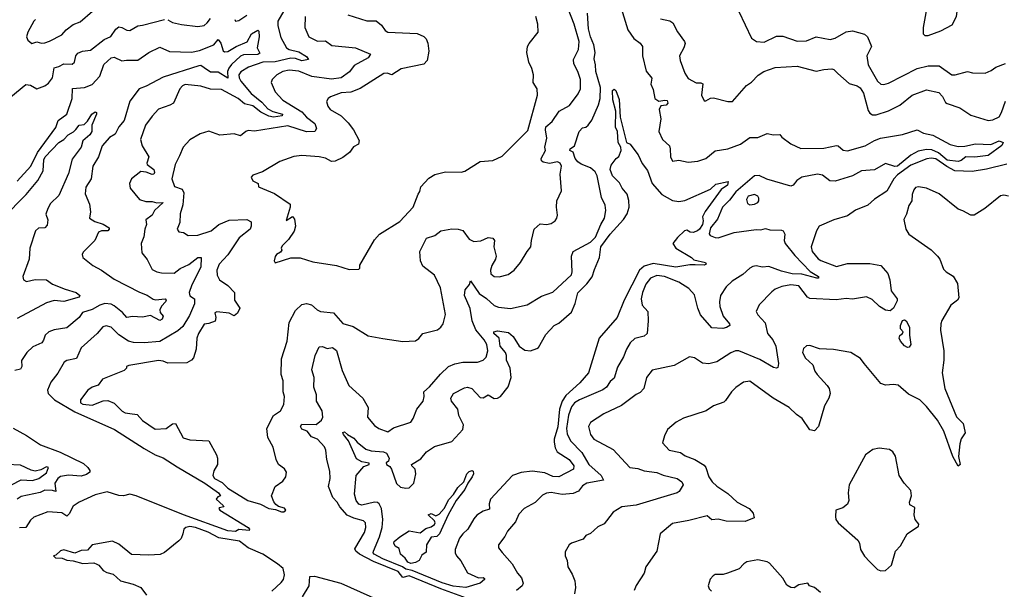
# Model space of a CAD drawing. Extents: x 1552033 to 1694788, y 811965 to 917215.
# Tile 459 of 632: x 1681256 to 1687498, y 831523 to 835134. Entities that reach past the tile are written whole.
import ezdxf

# ---------------------------------------------------------------- set-up
doc = ezdxf.new("R2010")
doc.units = 0

msp = doc.modelspace()

# ---------------------------------------------------------------- linework, layer by layer
at = {"layer": '0CON20XD'}
for points in [[(1681355.8, 835135), (1681345.4, 835125), (1681306.9, 835055), (1681298.6, 835025), (1681308, 835005), (1681333.8, 834983.8), (1681365, 834994.2), (1681395, 834984.5), (1681415, 834988.2), (1681445, 834997.5), (1681522.1, 835037.9), (1681550.9, 835069.1), (1681595, 835102.9), (1681639.7, 835120.3), (1681795, 835256.5)], [(1682268.9, 834271.1), (1682241.3, 834215), (1682220.6, 834125), (1682236.6, 834076.6), (1682285, 834060.5), (1682296.8, 834036.8), (1682289.4, 833960.6), (1682273.5, 833903.5), (1682271.1, 833848.9), (1682254.3, 833805), (1682265, 833788.8), (1682295, 833784), (1682325, 833766.2), (1682385, 833768.9), (1682469.2, 833795), (1682518.8, 833835), (1682585, 833862.5), (1682695, 833866.9), (1682722.5, 833852.5), (1682724.4, 833825), (1682717.9, 833805), (1682648.3, 833751.7), (1682576, 833644), (1682520.4, 833585), (1682506.2, 833545), (1682507.3, 833515), (1682523.5, 833485), (1682575, 833447.8), (1682618.8, 833405), (1682617.9, 833355), (1682651.4, 833305), (1682637.3, 833272.7), (1682615, 833256.2), (1682585, 833272.8), (1682505, 833281.5), (1682494, 833276), (1682498.7, 833245), (1682495, 833223.3), (1682455, 833208.1), (1682425.8, 833204.2), (1682388.8, 833145), (1682378.1, 833115), (1682374.2, 833044.2), (1682358.7, 832991.3), (1682346.2, 832975), (1682315, 832958.6), (1682195, 832956.6), (1682165, 832970), (1682135, 832973.3), (1681947.7, 832942.3), (1681934.1, 832935.9), (1681933.3, 832925), (1681919.1, 832910.9), (1681780, 832855), (1681753, 832817), (1681715, 832803.5), (1681688.9, 832785), (1681642.5, 832725), (1681642.5, 832705), (1681655.5, 832695.5), (1681715, 832690.4), (1681785, 832718.2), (1681815, 832718.8), (1681855, 832703.3), (1681905, 832652.9), (1681925, 832642.3), (1681955, 832637.7), (1682000.3, 832630.3), (1682035, 832592.9), (1682115, 832538.8), (1682185, 832541.2), (1682225, 832570.8), (1682243.7, 832573.7), (1682292.2, 832482.2), (1682335, 832471.4), (1682455, 832463.3), (1682504, 832375), (1682509.2, 832355), (1682510, 832315), (1682487, 832273), (1682480, 832245), (1682490.9, 832225), (1682539, 832199), (1682575.9, 832165), (1682702.3, 832085), (1682782.9, 832062.9), (1682835, 832035.5), (1682878.5, 832028.5), (1682915, 832014.1), (1682930, 832015), (1682943.3, 832025), (1682935, 832038), (1682897.8, 832047.8), (1682880, 832060), (1682866.6, 832076.6), (1682852, 832115), (1682875.7, 832174.3), (1682925, 832208), (1682944.2, 832235), (1682947.5, 832265), (1682935, 832287.1), (1682896, 832315), (1682882, 832345), (1682863, 832423), (1682828.8, 832485), (1682822.3, 832542.3), (1682865.6, 832625), (1682909.6, 832655), (1682931.3, 832695), (1682935.5, 832745), (1682925.6, 832775), (1682927.1, 832845), (1682914.4, 832885), (1682915.4, 832984.6), (1682951.4, 833095), (1682964, 833215), (1683005, 833291.2), (1683045, 833327.5), (1683075, 833334.2), (1683105, 833327.1), (1683142, 833295), (1683163.9, 833283.9), (1683245, 833275.6), (1683305, 833208.9), (1683369.6, 833189.6), (1683465, 833130.6), (1683557.5, 833112.5), (1683685, 833093.8), (1683765, 833098), (1683786.6, 833113.4), (1683811.2, 833145), (1683905, 833168.6), (1683926.3, 833183.7), (1683941.4, 833205), (1683955.7, 833265.7), (1683924.3, 833435), (1683885, 833514.2), (1683811.1, 833571.1), (1683796.7, 833605), (1683793.2, 833665), (1683835, 833748), (1683887.1, 833765), (1683925, 833796.2), (1683995, 833808.9), (1684035, 833806.7), (1684065, 833797.8), (1684105, 833742.5), (1684135, 833726.9), (1684178.9, 833731.1), (1684226.6, 833753.4), (1684255, 833749.6), (1684265.4, 833735), (1684262.9, 833695), (1684276.9, 833635), (1684273.3, 833615), (1684248.9, 833575), (1684240, 833545), (1684243.8, 833523.8), (1684263.6, 833506.4), (1684296.1, 833503.9), (1684352.4, 833517.6), (1684390, 833545), (1684431.2, 833595), (1684472.5, 833665), (1684497.5, 833695), (1684500, 833735), (1684517.5, 833805), (1684555, 833840), (1684595, 833836.2), (1684625, 833841.2), (1684651.7, 833858.3), (1684661.2, 833875), (1684666.2, 833895), (1684658.8, 833945), (1684661.2, 833985), (1684691.7, 834048.3), (1684682.9, 834155), (1684691.8, 834205), (1684681.5, 834225), (1684665, 834232.6), (1684615, 834221.7), (1684575, 834231), (1684565, 834238.7), (1684561.9, 834255), (1684589.1, 834305), (1684586, 834325), (1684596.9, 834383.1), (1684588.7, 834435), (1684591.7, 834455), (1684631.4, 834488.6), (1684676.9, 834553.1), (1684740.8, 834589.2), (1684797, 834663), (1684811.1, 834695), (1684811.1, 834755), (1684794.5, 834805), (1684768.8, 834855), (1684767.5, 834882.5), (1684799.6, 834945), (1684802.7, 834995), (1684770.6, 835105), (1684704.7, 835274.7)], [(1685060.3, 835235), (1685110.5, 835070.5), (1685149.2, 835015), (1685189.4, 834985), (1685203.5, 834965), (1685205.4, 834905), (1685227.4, 834807.4), (1685263.4, 834763.4), (1685257.1, 834725), (1685271.5, 834691.5), (1685283.6, 834635), (1685307.3, 834617.3), (1685346.3, 834623.7), (1685361.7, 834621.7), (1685364.5, 834605), (1685355, 834592.7), (1685321.5, 834588.5), (1685309.6, 834565), (1685320.4, 834505), (1685308.1, 834425), (1685330.4, 834375), (1685374.6, 834335), (1685380.9, 834315), (1685381.1, 834265), (1685395, 834238), (1685435, 834244), (1685495, 834231.4), (1685555, 834236.5), (1685605, 834253.3), (1685665, 834302.5), (1685745, 834314.6), (1685825, 834344.6), (1685885, 834386.9), (1685935, 834386.2), (1685995, 834412.7), (1686035, 834404), (1686075, 834405.2), (1686088.6, 834388.6), (1686145, 834347.9), (1686207.6, 834317.6), (1686355, 834320), (1686435, 834335.4), (1686445, 834333.8), (1686477.7, 834307.7), (1686505, 834303.3), (1686615.9, 834334.1), (1686675, 834368.4), (1686712.6, 834382.6), (1686853, 834407), (1686945, 834435.6), (1686985, 834414.5), (1687045, 834402.7), (1687155, 834342.5), (1687205, 834330.8), (1687247.5, 834332.5), (1687315, 834346.5), (1687413.2, 834343.2), (1687465, 834365.4), (1687491.2, 834355), (1687482.7, 834337.3), (1687395, 834273.5), (1687312.4, 834262.4), (1687255, 834265.4), (1687225, 834241.4), (1687205, 834234.4), (1687135, 834244.4), (1687080.2, 834290.2), (1687038, 834308), (1687005, 834310.7), (1686951.1, 834301.1), (1686905.1, 834274.9), (1686821.5, 834205), (1686803.8, 834203.8), (1686745, 834222.1), (1686675, 834182.3), (1686593.9, 834176.1), (1686534.9, 834145.1), (1686425, 834110.4), (1686391.4, 834111.4), (1686345, 834148.5), (1686314.4, 834154.4), (1686215, 834135.3), (1686183.5, 834115), (1686160, 834085), (1686145, 834077.8), (1685992.7, 834122.7), (1685945, 834146.5), (1685915, 834143.6), (1685796.8, 834043.2), (1685755, 833989.4), (1685710.8, 833945), (1685680.2, 833869.8), (1685635.3, 833815), (1685627.1, 833777.1), (1685634, 833765), (1685665, 833752.5), (1685685, 833751.5), (1685785.3, 833784.7), (1685925, 833804.3), (1685955, 833802.5), (1685985, 833810), (1686012.4, 833802.4), (1686085, 833800.6), (1686095.3, 833795.3), (1686106.2, 833775), (1686102.1, 833735), (1686108.9, 833715), (1686170, 833640), (1686268.4, 833538.4), (1686320.8, 833505), (1686320, 833495), (1686310, 833495), (1686215, 833519.7), (1686153.3, 833523.3), (1686085, 833539.8), (1686005, 833569.4), (1685965, 833566.1), (1685925, 833572.7), (1685905, 833568.5), (1685885, 833558.6), (1685841.4, 833518.6), (1685773.1, 833476.9), (1685735, 833441.4), (1685700, 833385), (1685691.8, 833345), (1685693.9, 833316.1), (1685715.4, 833255), (1685755.8, 833205), (1685757.5, 833195), (1685737.5, 833182.5), (1685712.8, 833177.2), (1685645, 833180.5), (1685573.1, 833263.1), (1685555.8, 833305.8), (1685535, 833389.2), (1685499.2, 833429.2), (1685435, 833470.3), (1685344.7, 833505.3), (1685295, 833512.8), (1685255.2, 833494.8), (1685225, 833456.7), (1685204.2, 833405), (1685196.4, 833365), (1685202.3, 833325), (1685238.2, 833285), (1685240.8, 833225), (1685233.1, 833145), (1685215, 833126.9), (1685155, 833113.1), (1685127.1, 833085), (1685103.1, 833045), (1685084, 832996), (1685045, 832932), (1685025, 832861.2), (1685000.5, 832839.5), (1684976.5, 832805), (1684953.3, 832786.7), (1684805.6, 832725), (1684773.9, 832705), (1684755, 832678.9), (1684735, 832626.7), (1684722, 832542), (1684727.4, 832507.4), (1684748.8, 832465), (1684819.9, 832389.9), (1684865, 832313.6), (1684942.1, 832245), (1684958, 832215), (1684852, 832195), (1684825, 832178.1), (1684798, 832145), (1684765, 832129.5), (1684695, 832124.7), (1684625, 832135.9), (1684595, 832131.3), (1684570.4, 832119.6), (1684525, 832072.9), (1684455, 832035.6), (1684421.2, 831998.8), (1684399.4, 831950.6), (1684349.1, 831890.9), (1684332.1, 831857.9), (1684292, 831805), (1684291.2, 831785), (1684315, 831756), (1684379.2, 831685), (1684412.5, 831625), (1684438.1, 831595), (1684447.5, 831562.5), (1684441.2, 831545), (1684405, 831514.6)], [(1687015, 835033.3), (1687095, 835062.5), (1687167.8, 835102.2), (1687196, 835155), (1687198.8, 835185), (1687189.5, 835199.5), (1687105, 835242.5), (1687085, 835242.5), (1687041.7, 835258.3), (1687005, 835200), (1686983.8, 835085), (1686983.9, 835043.9), (1686995, 835033.8), (1687015, 835033.3)], [(1682944.3, 835215.7), (1682892.9, 835125), (1682893.2, 835095), (1682911.7, 835021.7), (1682946.9, 834955), (1682964, 834945), (1683025, 834929.2), (1683075, 834900.7), (1683087.8, 834882.2), (1683045, 834874), (1683005, 834888.2), (1682975, 834890.5), (1682875, 834867.2), (1682797.5, 834865), (1682706.9, 834833.1), (1682657.1, 834802.9), (1682645.6, 834784.4), (1682647.3, 834765), (1682658.7, 834745), (1682723.8, 834665), (1682791.9, 834611.9), (1682829.6, 834569.6), (1682861.8, 834551.8), (1682922.5, 834535), (1682920, 834525), (1682865, 834516.8), (1682835, 834521.4), (1682785, 834547.6), (1682735, 834587.8), (1682680.4, 834600.4), (1682640.3, 834635), (1682535, 834691.5), (1682465, 834694.5), (1682405, 834712.1), (1682305, 834723.5), (1682288.6, 834715), (1682272.2, 834695), (1682231.2, 834605), (1682208.7, 834591.3), (1682135, 834566.7), (1682096.7, 834523.3), (1682054, 834465), (1682022.2, 834375), (1682032.2, 834335), (1682074.5, 834265), (1682061.8, 834225), (1682064, 834215), (1682106.7, 834185), (1682111.1, 834165), (1682105.7, 834155), (1682095, 834153.3), (1682058.3, 834168.3), (1682025, 834172.1), (1681964.6, 834125.4), (1681952.5, 834095), (1681956.2, 834065), (1682014.5, 833994.5), (1682055, 833980.8), (1682095, 833980.8), (1682125, 833972.5), (1682166.4, 833975), (1682111.3, 833925), (1682095.2, 833894.8), (1682056.7, 833865), (1682060.4, 833835), (1682049.6, 833805), (1682043.4, 833756.6), (1682025.6, 833715), (1682031.1, 833655), (1682064.6, 833614.6), (1682095, 833551.2), (1682125, 833536.2), (1682155, 833530), (1682235, 833526.1), (1682272.5, 833557.5), (1682327.8, 833582.2), (1682385, 833626.5), (1682406.5, 833626.5), (1682404.7, 833565), (1682347.5, 833452.5), (1682331.2, 833405), (1682333.6, 833383.6), (1682364, 833365), (1682365, 833333.3), (1682331.5, 833258.5), (1682290.7, 833189.3), (1682259.3, 833160.7), (1682145, 833093.1), (1682045.6, 833084.4), (1681976.9, 833086.9), (1681945, 833095.4), (1681885, 833136.8), (1681835, 833185.6), (1681805, 833192.2), (1681783.5, 833186.5), (1681747.1, 833145), (1681646.3, 833053.7), (1681615.8, 832985), (1681555, 832974.4), (1681537.2, 832962.8), (1681497.2, 832892.8), (1681454.4, 832835), (1681433.2, 832785), (1681437.1, 832765), (1681477.1, 832725), (1681605, 832648.5), (1681856.2, 832536.2), (1682044.5, 832414.5), (1682115, 832375.2), (1682165, 832355.6), (1682255, 832299.8), (1682430, 832195), (1682515.8, 832135), (1682530, 832115), (1682511.2, 832108.8), (1682502.5, 832095), (1682546.7, 832055), (1682550, 832045), (1682521.2, 832038.8), (1682517.5, 832035), (1682524, 832025), (1682703.8, 831915), (1682713.3, 831905), (1682710, 831895), (1682645, 831902.5), (1682625, 831890), (1682575, 831894.3), (1682294.2, 831994.2), (1681995, 832115.5), (1681954.7, 832125.3), (1681914.6, 832115.4), (1681885, 832116.7), (1681810.4, 832140.4), (1681735, 832121.4), (1681633.8, 832076.2), (1681595, 832049.2), (1681569, 832001), (1681555, 831987.3), (1681523.3, 832006.7), (1681435, 832012.9), (1681345, 831979.2), (1681325, 831960.8), (1681294.6, 831915.4), (1681255, 831912.9)], [(1682620, 835135), (1682625, 835123.8), (1682645, 835128.6), (1682696.9, 835163.1)], [(1684135, 831449.7), (1683925, 831526.6), (1683725, 831608.4), (1683685, 831597.9), (1683655, 831636), (1683498.5, 831698.5), (1683410, 831745), (1683387.5, 831765), (1683381.4, 831778.6), (1683442.2, 831882.2), (1683451.3, 831915), (1683447.7, 831945), (1683435, 831956.9), (1683373.3, 831973.3), (1683332.9, 831992.9), (1683284.8, 832044.8), (1683268.7, 832075), (1683241.8, 832105), (1683214.6, 832175), (1683224.5, 832225), (1683222.4, 832272.4), (1683202.7, 832345), (1683197.3, 832405), (1683188.6, 832425), (1683145, 832475.6), (1683105, 832489.4), (1683077.5, 832525), (1683045, 832538.7), (1683035.9, 832555), (1683045, 832569.2), (1683135, 832568.1), (1683169.2, 832595), (1683178.1, 832615), (1683174.4, 832655), (1683138.2, 832715), (1683137.2, 832755), (1683121.2, 832805), (1683123.3, 832865), (1683108.9, 832915), (1683129.5, 833005), (1683155, 833059.5), (1683175, 833061.1), (1683205, 833050), (1683240, 833055), (1683265, 833036.2), (1683299.4, 832909.4), (1683342.7, 832815), (1683430.5, 832735), (1683465.7, 832675), (1683461.4, 832615), (1683505, 832561.4), (1683533.1, 832543.1), (1683589.3, 832520.7), (1683625, 832546.7), (1683735, 832583.3), (1683750, 832605), (1683773.8, 832665), (1683814, 832715), (1683820.8, 832745), (1683817.5, 832775), (1683855, 832807.1), (1683923.3, 832886.7), (1683975.2, 832934.8), (1684015, 832952.1), (1684065, 832962.4), (1684158, 832962), (1684194.3, 832975), (1684212.7, 832995), (1684224, 833035), (1684217.6, 833075), (1684200.9, 833105), (1684147.2, 833167.2), (1684125.2, 833225), (1684112, 833302), (1684075.8, 833385), (1684079.6, 833420.4), (1684108, 833455), (1684115, 833477.5), (1684168, 833398), (1684216.2, 833366.2), (1684265, 833321.4), (1684290.9, 833310.9), (1684367, 833303), (1684472.7, 833327.3), (1684565, 833381.4), (1684635, 833407.5), (1684753.4, 833516.6), (1684759.4, 833535), (1684753.3, 833635), (1684765, 833664), (1684875, 833724.4), (1684906.6, 833755), (1684940, 833835), (1684964.4, 833875), (1684971.1, 833925), (1684967.4, 833957.4), (1684945, 834007.5), (1684917.3, 834145), (1684905, 834168.6), (1684875.8, 834195), (1684815, 834217.2), (1684795, 834231.8), (1684778.5, 834255), (1684765, 834294.2), (1684744.4, 834305), (1684746.2, 834315), (1684773.1, 834335), (1684802, 834425), (1684825, 834448.6), (1684845, 834453.1), (1684860, 834465), (1684882.2, 834497.8), (1684926.3, 834595), (1684935.9, 834635), (1684938.9, 834705), (1684908, 834805), (1684906.9, 834846.9), (1684898.2, 834885), (1684905.1, 834925), (1684896.6, 834975), (1684875.3, 835025.3), (1684862.7, 835075), (1684856.5, 835175)], [(1683336.7, 835165), (1683457.7, 835127.7), (1683515, 835126.7), (1683548.8, 835098.8), (1683572.5, 835065), (1683590, 835055), (1683775, 835045.6), (1683817.3, 835027.3), (1683832.1, 835012.1), (1683842.5, 834985), (1683849.2, 834935), (1683838.6, 834875), (1683817.1, 834852.9), (1683675, 834822.2), (1683615, 834784.7), (1683585, 834794.5), (1683565, 834793.3), (1683415, 834697.5), (1683355, 834674), (1683295, 834669.6), (1683226.7, 834645), (1683211.2, 834635), (1683201.2, 834615), (1683209.2, 834585)], [(1685815.7, 835185.7), (1685895, 835016.2), (1685926.7, 834995), (1685975, 834991.4), (1686055, 835030), (1686095, 835030), (1686185, 834998.6), (1686245, 835000), (1686305.9, 835025.9), (1686395, 835008.9), (1686425, 835016.5), (1686495, 835057.1), (1686535, 835063.5), (1686612.5, 835042.5), (1686631.2, 835025), (1686655.7, 834965), (1686627.3, 834905), (1686635, 834848), (1686695, 834743.8), (1686715, 834725.8), (1686735, 834723.3), (1686765, 834730.5), (1686945.5, 834824.5), (1687015, 834841.9), (1687085, 834841.1), (1687165, 834783.4), (1687186.5, 834783.5), (1687265, 834804.6), (1687297.6, 834797.6), (1687377.5, 834795), (1687415, 834810.8), (1687445, 834832), (1687505, 834856.2)], [(1681200, 834645), (1681295, 834722.5), (1681325, 834719.2), (1681365, 834696.2), (1681415, 834714), (1681438.9, 834731.1), (1681465, 834766), (1681475, 834828.2), (1681505, 834836.7), (1681535, 834854.2), (1681588.3, 834851.7), (1681603.1, 834865), (1681612.2, 834905), (1681625, 834922), (1681655, 834934.5), (1681705, 834940), (1681791.8, 835008.2), (1681833.1, 835026.9), (1681866.3, 835073.7), (1681885, 835087.7), (1681904.1, 835084.1), (1681935, 835066.8), (1681954.1, 835065.9), (1682005, 835095.4), (1682035, 835098.3), (1682175, 835135.8)], [(1682195, 835134), (1682225, 835116), (1682282.8, 835102.8), (1682385, 835091.4), (1682425, 835098.1), (1682445, 835113.3), (1682465, 835140.5)], [(1683066.5, 835155), (1683063.4, 835083.4), (1683090, 835025), (1683145, 834996.9), (1683195, 835000), (1683235, 834971.2), (1683384.6, 834954.6), (1683480, 834915), (1683465, 834891.2), (1683375.7, 834844.3), (1683346.2, 834803.8), (1683295, 834765.9), (1683233.5, 834756.5), (1683107.1, 834772.9), (1683025, 834806.9), (1682965, 834814.6), (1682925, 834805.4), (1682885.3, 834784.7), (1682857.1, 834755), (1682849.4, 834735), (1682876, 834676), (1682923.7, 834623.7), (1683045, 834549.7), (1683074.7, 834515), (1683126.3, 834476.3), (1683136.7, 834445), (1683128, 834425), (1683075, 834423.5), (1682955, 834461.8), (1682745, 834428.1), (1682705, 834430.9), (1682689.2, 834425), (1682655, 834396.7), (1682615, 834411.1), (1682525, 834402.9), (1682455, 834427.8), (1682399.3, 834410.7), (1682335, 834372), (1682291.9, 834325), (1682268.9, 834271.1)], [(1683209.2, 834585), (1683225, 834564.4), (1683293.1, 834525), (1683339.3, 834479.3), (1683371.4, 834435), (1683407.7, 834367.7), (1683403.8, 834345), (1683371.8, 834328.2), (1683347, 834293), (1683305, 834260.3), (1683255, 834237.1), (1683233.3, 834235), (1683195, 834255.6), (1683155.5, 834265.5), (1683045, 834273.1), (1682995, 834265.7), (1682905.7, 834234.3), (1682795, 834170), (1682735, 834148.8), (1682722.5, 834135), (1682735, 834112.5), (1682767.5, 834095), (1682770, 834075), (1682871.3, 834031.3), (1682970.8, 833965), (1682970.6, 833945), (1682945, 833860), (1682986, 833886), (1682998.3, 833868.3), (1683004, 833825), (1682995.7, 833794.3), (1682959.7, 833740.3), (1682919.3, 833700.7), (1682913.3, 833685), (1682917, 833673), (1682909.3, 833660.7), (1682885, 833646.2), (1682875, 833632.5), (1682870, 833605), (1682875, 833592.5), (1682975, 833623.3), (1683035, 833623.8), (1683115, 833598), (1683265, 833575.8), (1683345, 833551.2), (1683405, 833552.5), (1683411.7, 833558.3), (1683413, 833577), (1683505, 833737.5), (1683537.5, 833775), (1683665.6, 833854.4), (1683750, 833945), (1683781.7, 834028.3), (1683793.8, 834045), (1683799.2, 834075), (1683850.7, 834129.3), (1683888.3, 834151.7), (1683955, 834170), (1684055, 834168), (1684077.3, 834172.7), (1684175, 834234), (1684255, 834240.8), (1684315, 834269.2), (1684477.8, 834432.2), (1684538.6, 834655), (1684535.6, 834695), (1684511.9, 834735), (1684512.9, 834785), (1684502.5, 834825), (1684482.9, 834865), (1684471.9, 834925), (1684475.7, 834964.3), (1684485, 834983.3), (1684542, 835055), (1684541.9, 835105), (1684527.9, 835155)], [(1685319.1, 835139.1), (1685376.8, 835126.8), (1685395.8, 835115), (1685426.2, 835056.2), (1685471.2, 834995), (1685473.9, 834983.9), (1685465.8, 834955), (1685440, 834905), (1685442.2, 834875), (1685471.8, 834795), (1685495, 834761.9), (1685545, 834734), (1685575, 834733.3), (1685586.9, 834726.9), (1685579.2, 834655), (1685595, 834620), (1685605, 834618.8), (1685635, 834637.5), (1685655, 834639.2), (1685745, 834615.8), (1685775, 834616.2), (1685863.4, 834716.6), (1685895, 834738), (1685938.3, 834781.7), (1685974.7, 834805.3), (1686045, 834831.1), (1686185, 834839.1), (1686305, 834807.9), (1686355, 834819.1), (1686405, 834821.4), (1686417.6, 834817.6), (1686443.7, 834793.7), (1686515, 834729.4), (1686565, 834714.5), (1686585, 834701.1), (1686605, 834667.1), (1686635, 834559.2), (1686645, 834541.9), (1686661.8, 834531.8), (1686685, 834530.9), (1686765, 834556.4), (1686835, 834592.2), (1686915, 834654.5), (1687005, 834688.9), (1687082.6, 834672.6), (1687106.7, 834646.7), (1687125, 834608.8), (1687135, 834602), (1687215.6, 834575.6), (1687285, 834528), (1687395, 834494.4), (1687425, 834499.4), (1687465, 834518), (1687481.4, 834545), (1687505, 834616.7)], [(1681239.8, 834110.2), (1681327.5, 834205), (1681368.8, 834291.2), (1681485, 834450), (1681500.5, 834495), (1681555.3, 834535), (1681589.4, 834635), (1681591.8, 834698.2), (1681666.7, 834703.3), (1681715, 834723.5), (1681763.8, 834775), (1681790.2, 834849.8), (1681835, 834891.8), (1681855, 834895.4), (1681904, 834874), (1681933.7, 834876.3), (1682005, 834876.3), (1682075, 834925.3), (1682145, 834959.1), (1682205, 834932.2), (1682345, 834927.6), (1682395, 834939.6), (1682486.4, 834973.6), (1682515, 835008), (1682530.3, 834985), (1682546.9, 834936.9), (1682555, 834931.1), (1682575, 834931.8), (1682627.5, 834965), (1682697.2, 834992.8), (1682726.2, 835045), (1682765, 835067.1), (1682771.4, 835061.4), (1682775.2, 835025.2), (1682760.6, 834955), (1682777.7, 834922.3), (1682766, 834914), (1682675, 834911.5), (1682656.5, 834903.5), (1682599.6, 834850.4), (1682582.8, 834827.2), (1682574.3, 834805), (1682575, 834763.8), (1682515, 834800.9), (1682465, 834801), (1682425, 834828.1), (1682405, 834842.5), (1682392.1, 834842.1), (1682165, 834769.3), (1682057.8, 834712.2), (1682012.7, 834695), (1681955, 834616.5), (1681918.1, 834495), (1681885, 834454.4), (1681861.2, 834408.8), (1681825, 834386.4), (1681779.5, 834335), (1681755.7, 834265), (1681720.6, 834205), (1681708.1, 834125), (1681675, 834072.5), (1681670.9, 834030.9), (1681699.2, 833965), (1681704.2, 833915), (1681699.2, 833875), (1681732.9, 833855), (1681785, 833838.7), (1681822.5, 833815), (1681824, 833805), (1681815, 833796), (1681775, 833795.4), (1681755, 833786.5), (1681732, 833735), (1681659.3, 833660.7), (1681652.5, 833645), (1681657, 833627), (1681720, 833575), (1681775, 833545.6), (1681855, 833490), (1682015.7, 833405.7), (1682065, 833387.2), (1682101.2, 833361.2), (1682117.6, 833357.6), (1682177.5, 833365), (1682183.9, 833355), (1682181.2, 833345), (1682155, 833318.2), (1682143.8, 833295), (1682147.1, 833277.1), (1682164.5, 833255), (1682158.2, 833235), (1682145, 833226.1), (1682085, 833259.5), (1682035, 833247.1), (1681971.4, 833251.4), (1681935, 833246.9), (1681908.4, 833278.4), (1681855, 833320.5), (1681835, 833330), (1681794.8, 833335.2), (1681764.4, 833325), (1681715, 833296.1), (1681655, 833276.9), (1681633.6, 833245), (1681555, 833180), (1681475, 833168.5), (1681440, 833155), (1681417.8, 833135), (1681407.7, 833102.3), (1681395.6, 833085), (1681339.5, 833060.5), (1681302.2, 833025), (1681267.7, 832972.3), (1681269.4, 832935), (1681261.1, 832918.9), (1681225, 832909.1)], [(1684085, 831533.8), (1684005, 831542.1), (1683935, 831564.6), (1683745, 831641.5), (1683705, 831649.5), (1683682.5, 831665), (1683558, 831715), (1683503.6, 831745), (1683497.2, 831755), (1683499.4, 831765), (1683538.1, 831855), (1683553.5, 831915), (1683558.2, 831965), (1683550.3, 832035), (1683535.2, 832065.2), (1683523.6, 832073.6), (1683504.5, 832075.5), (1683425, 832056.7), (1683405, 832061.9), (1683388.1, 832085), (1683379.6, 832125), (1683389.4, 832245), (1683438.8, 832301.2), (1683472.5, 832315), (1683471.7, 832321.7), (1683425, 832331.8), (1683390.5, 832350.5), (1683340.4, 832465), (1683307.8, 832505), (1683305, 832516.7), (1683315, 832520.6), (1683333.4, 832503.4), (1683375, 832481.2), (1683395.7, 832455.7), (1683451.2, 832411.2), (1683485, 832401.5), (1683562.5, 832395), (1683580.8, 832385), (1683599.2, 832355), (1683593.8, 832335), (1683580, 832325), (1683582.5, 832315), (1683601.7, 832301.7), (1683613.9, 832283.9), (1683645, 832192.9), (1683670.3, 832170.3), (1683705, 832163.2), (1683725, 832166.5), (1683755.6, 832195), (1683766.9, 832255), (1683763.6, 832283.6), (1683742.5, 832305), (1683740, 832315), (1683800, 832350), (1683835, 832394.4), (1683885, 832428.9), (1683995, 832459.2), (1684065.6, 832535), (1684070.5, 832565), (1684039.4, 832625), (1684033.6, 832665), (1683993.8, 832715), (1683988.8, 832735), (1684006.2, 832765), (1684075, 832800.8), (1684095, 832804.2), (1684123.3, 832795), (1684175, 832738.9), (1684195, 832736.9), (1684225, 832756.4), (1684265, 832731.9), (1684285.6, 832734.4), (1684303.3, 832745), (1684353.7, 832806.3), (1684371.2, 832865), (1684365.3, 832925), (1684341.2, 832975), (1684342.4, 833005), (1684336.2, 833025), (1684301.1, 833065), (1684295.6, 833115), (1684262.7, 833145), (1684261.4, 833155), (1684285, 833161.1), (1684355, 833150), (1684385.2, 833125.2), (1684423.3, 833063.3), (1684458.2, 833038.2), (1684495, 833033.6), (1684535, 833048.4), (1684545.3, 833055), (1684591.8, 833138.2), (1684644.2, 833195.8), (1684675, 833209.4), (1684755, 833280), (1684778.5, 833335), (1684795, 833402.6), (1684850.8, 833459.2), (1684885.4, 833504.6), (1684900.8, 833550.8), (1684932.8, 833627.2), (1684941, 833695), (1684999.2, 833775), (1685085, 833866.5), (1685107.2, 833902.8), (1685119.8, 833945), (1685117.8, 833987.8), (1685107.5, 834027.5), (1685076.4, 834065), (1685058.7, 834098.7), (1685013.5, 834145), (1684998.8, 834185), (1685005, 834212.5), (1685037.5, 834255), (1685055, 834266.7), (1685069.6, 834305), (1685067.9, 834325), (1685049.5, 834355), (1685045.5, 834425), (1685033.5, 834453.5), (1685035.5, 834555), (1685017.3, 834625), (1685014.6, 834685), (1685025, 834693.1), (1685035, 834685.7), (1685057.4, 834627.4), (1685062.3, 834515), (1685103.3, 834355), (1685125.5, 834345.5), (1685156, 834305), (1685176.4, 834276.4), (1685201.3, 834221.3), (1685237.2, 834177.2), (1685266, 834095), (1685326, 834026), (1685395, 833987.5), (1685435, 833981.4), (1685472.1, 833987.9), (1685635, 834060), (1685669.7, 834090.3), (1685748.3, 834108.3), (1685744, 834085), (1685702.2, 834057.8), (1685601.2, 833918.8), (1685583.8, 833885), (1685589.4, 833859.4), (1685585, 833836.2), (1685565, 833805.7), (1685553.8, 833795), (1685525, 833785.5), (1685506.6, 833786.6), (1685485, 833799.2), (1685470, 833795), (1685425.9, 833754.1), (1685397.5, 833715), (1685415, 833684.5), (1685515, 833625.8), (1685530.7, 833610.7), (1685603.3, 833595), (1685608.8, 833585), (1685595, 833578.1), (1685538.8, 833578.8), (1685505, 833579.2), (1685415, 833564.7), (1685272.2, 833587.8), (1685215, 833571.2), (1685184.8, 833545.2), (1685088.4, 833355), (1685044.4, 833245), (1684930.5, 833115), (1684862.7, 832895), (1684808, 832832), (1684719.2, 832750.8), (1684694.5, 832715), (1684678.3, 832665), (1684667.5, 832552.5), (1684645.2, 832475), (1684645.3, 832454.7), (1684650.5, 832420.5), (1684662.7, 832395), (1684740.4, 832345), (1684770, 832305), (1684767.5, 832285), (1684675, 832236.7), (1684635, 832237.7), (1684585, 832260.7), (1684505, 832271.1), (1684435, 832263.8), (1684380.8, 832245), (1684240.9, 832095), (1684231.5, 832065), (1684235, 832031.2), (1684195, 832018.1), (1684155, 831991.9), (1684135, 831970), (1684097.1, 831905), (1684064.4, 831875), (1684045, 831847.1), (1684016.6, 831775), (1684016.7, 831755), (1684025.2, 831735.2), (1684052.3, 831702.3), (1684095, 831627.5), (1684164.2, 831595.8), (1684195, 831597.1), (1684202, 831592), (1684202.5, 831585), (1684175, 831560.8), (1684085, 831533.8)], [(1681150, 833875), (1681297.5, 834025), (1681370.7, 834115), (1681404.5, 834175), (1681409.8, 834245), (1681417, 834265), (1681505, 834355.8), (1681535.9, 834374.1), (1681564.3, 834405), (1681598, 834422), (1681612.7, 834437.3), (1681632.5, 834465), (1681665, 834470), (1681685, 834490), (1681714.2, 834535.8), (1681735, 834550.6), (1681742.5, 834545), (1681742.1, 834535), (1681713.1, 834465), (1681713.9, 834425), (1681700.7, 834405), (1681656.9, 834365), (1681645.4, 834325), (1681589.5, 834250.5), (1681565, 834158.6), (1681505, 834019.5), (1681451.9, 833968.1), (1681433.8, 833936.2), (1681421.1, 833901.1), (1681435.4, 833865), (1681429.2, 833830.8), (1681415.4, 833814.6), (1681375, 833811.5), (1681355.6, 833795), (1681320.6, 833685), (1681315.7, 833615), (1681276.2, 833505), (1681280, 833485), (1681300, 833475), (1681355, 833486.5), (1681425, 833484.5), (1681465, 833457.1), (1681544.6, 833424.6), (1681613.3, 833405), (1681637.5, 833385), (1681632.5, 833375), (1681535, 833347.3), (1681475, 833354), (1681425, 833339.6), (1681240, 833240)], [(1687515, 834217.1), (1687384.3, 834185.7), (1687295, 834171.4), (1687185, 834176.6), (1687133.3, 834203.3), (1687065, 834252.7), (1687035, 834256.9), (1687008.1, 834251.9), (1686905, 834212.3), (1686820.3, 834149.7), (1686797.1, 834125), (1686752.5, 834047.5), (1686675, 833995.6), (1686632.4, 833957.6), (1686555, 833925.6), (1686505, 833891.5), (1686416.7, 833865), (1686324, 833825), (1686308, 833795), (1686273.9, 833693.9), (1686280, 833665), (1686318.3, 833618.3), (1686335, 833606.7), (1686435, 833569.4), (1686505, 833588.2), (1686645, 833587.3), (1686715.3, 833575.3), (1686758.9, 833525), (1686771.5, 833485), (1686781.5, 833415), (1686818.2, 833365), (1686818.2, 833351.8), (1686795.7, 833304.3), (1686775, 833287.5), (1686745, 833291.5), (1686707.1, 833315), (1686660.8, 833360.8), (1686625, 833376.7), (1686535, 833362.5), (1686495, 833365.4), (1686432.4, 833357.6), (1686266.2, 833366.2), (1686251.1, 833375), (1686195, 833445.9), (1686145, 833453.7), (1686088.1, 833441.9), (1686045, 833425.5), (1686025, 833408.5), (1685944.5, 833325.5), (1685924.2, 833285), (1685935, 833263.8), (1685981.3, 833211.3), (1685996.5, 833145), (1686031.5, 833105), (1686049.2, 833065), (1686067.3, 832955), (1686061.7, 832928.3), (1686055, 832924.3), (1686035, 832928.2), (1685948.9, 832978.9), (1685815, 833034.5), (1685795, 833034.3), (1685765, 833022.9), (1685675, 832965.6), (1685625, 832953.1), (1685585, 832955.6), (1685535, 832990), (1685502.4, 832997.6), (1685405, 832941.4), (1685265, 832912.9), (1685229.5, 832865), (1685212.5, 832795), (1685189.5, 832770.5), (1685165, 832758)], [(1687525, 834014.3), (1687495, 834021.9), (1687475, 834016.9), (1687375, 833937.1), (1687306.7, 833895), (1687285, 833894), (1687235, 833922.5), (1687205, 833932), (1687085, 834030), (1687005, 834065.6), (1686955, 834074.3), (1686935, 834069.2), (1686924.4, 834055.6), (1686914.4, 834025), (1686912.5, 833985), (1686892.5, 833955), (1686878.8, 833901.2), (1686862, 833868), (1686874.2, 833805), (1686894, 833775), (1687034.3, 833674.3), (1687075.5, 833635.5), (1687090, 833615), (1687112.7, 833552.7), (1687130, 833535), (1687175, 833508.8), (1687202.4, 833462.4), (1687209.7, 833370.3), (1687200.8, 833355), (1687159.2, 833325), (1687102.1, 833227.9), (1687095.7, 833205), (1687094.2, 833165.8), (1687115.6, 833035), (1687115.5, 832975), (1687104.5, 832895), (1687121.8, 832795), (1687196, 832616), (1687237.1, 832575), (1687248.6, 832525), (1687249.4, 832515), (1687224.1, 832475.9), (1687216.8, 832445), (1687207.9, 832365), (1687217.5, 832315), (1687205, 832303.3), (1687170.9, 832365), (1687115.3, 832525), (1687075, 832594.6), (1687005, 832680.8), (1686962.7, 832725), (1686890.8, 832760.8), (1686826.3, 832816.3), (1686795, 832822.2), (1686745, 832816.9), (1686715, 832828), (1686610.8, 832955), (1686586.2, 832985), (1686525, 833024), (1686415, 833042.5), (1686326.4, 833046.4), (1686265, 833067.5), (1686245, 833065.8), (1686225, 833050), (1686218, 833025), (1686237.7, 832987.7), (1686283.3, 832945), (1686298, 832905), (1686312, 832885), (1686375.8, 832815), (1686387.5, 832795), (1686394.2, 832765), (1686385.8, 832735), (1686359.2, 832685), (1686320.6, 832555), (1686295, 832528), (1686265, 832534), (1686217.3, 832605), (1686180.3, 832630.3), (1686135, 832676.2), (1686033.3, 832735), (1685885, 832842), (1685844.4, 832835.6), (1685797.2, 832802.8), (1685769.2, 832775), (1685730.8, 832719.2)], [(1685885, 833960.6), (1685915, 833964.5), (1685935, 833974.4), (1685941.8, 833985), (1685942.2, 834002.2), (1685935, 834014.3), (1685915, 834026.5), (1685874.7, 834015.3), (1685863.8, 833995), (1685869.5, 833969.5), (1685885, 833960.6)], [(1686885, 833055.6), (1686866.4, 833066.4), (1686840, 833095), (1686831.9, 833115), (1686835, 833131.2), (1686853.3, 833145), (1686856.7, 833155), (1686840, 833175), (1686839.2, 833195), (1686853.1, 833226.9), (1686865, 833232), (1686875, 833225.8), (1686896.7, 833185), (1686896.9, 833135), (1686906.2, 833073.8), (1686895, 833056.9), (1686885, 833055.6)], [(1685165, 832758), (1685071.2, 832688.8), (1684960, 832635), (1684875, 832580.8), (1684861.4, 832555), (1684875.6, 832505), (1684895, 832474.4), (1685019.3, 832409.3), (1685123.8, 832295), (1685175, 832288.5), (1685214.1, 832274.1), (1685295, 832263.2), (1685335, 832247.3), (1685425, 832225.5), (1685454.3, 832205), (1685461.4, 832185), (1685437.5, 832142.5), (1685425, 832134.2), (1685165, 832057.1), (1685073.7, 832046.3), (1685018.3, 832011.7), (1684977, 831957), (1684961.7, 831938.3), (1684921.2, 831918.8), (1684875, 831877.5), (1684845.9, 831864.1), (1684828.3, 831841.7), (1684755, 831816), (1684740, 831805), (1684715, 831760), (1684713.8, 831735), (1684726.2, 831706.2), (1684730.8, 831665), (1684759.5, 831619.5), (1684775.9, 831575.9), (1684780, 831535), (1684773.1, 831495)], [(1685730.8, 832719.2), (1685720, 832710), (1685654.3, 832685.7), (1685607.5, 832655), (1685465, 832608), (1685418.3, 832581.7), (1685363.8, 832535), (1685343.8, 832495), (1685330.7, 832450.7), (1685374.1, 832404.1), (1685445, 832389.5), (1685475, 832370), (1685536.7, 832346.7), (1685595, 832310.4), (1685606, 832295), (1685625, 832236), (1685645.6, 832205), (1685675, 832176.9), (1685745, 832130), (1685804.2, 832075), (1685880, 832035), (1685906.2, 832005), (1685912.5, 831975), (1685855, 831953.6), (1685735.3, 831954.7), (1685685, 831967.7), (1685645, 831964.2), (1685615, 831989.5), (1685498.2, 831958.2), (1685395, 831940), (1685315.7, 831875), (1685294.3, 831765), (1685225.8, 831665), (1685215.8, 831625), (1685165, 831546.2), (1685151.9, 831515)], [(1681214, 832545), (1681298.3, 832498.3), (1681387.9, 832437.9), (1681512, 832392), (1681660.3, 832320.3), (1681688.1, 832295), (1681700.9, 832275), (1681700.7, 832265), (1681680.3, 832249.7), (1681645, 832240.8), (1681565, 832246), (1681515, 832238.1), (1681497.8, 832225), (1681478.8, 832195), (1681485, 832143.3), (1681465, 832149.5), (1681415, 832150.5), (1681385, 832137.2), (1681265, 832112), (1681239.5, 832095)], [(1686715, 831640), (1686745, 831642.5), (1686783.6, 831676.4), (1686808.8, 831765), (1686840.7, 831799.3), (1686883.3, 831875), (1686955, 831923.3), (1686956.7, 831935), (1686932.5, 831965), (1686927.5, 831995), (1686931.7, 832041.7), (1686898.3, 832058.3), (1686897.5, 832075), (1686910, 832115), (1686905, 832150), (1686862.5, 832195), (1686831.2, 832245), (1686807.7, 832367.7), (1686792.5, 832395), (1686769.5, 832409.5), (1686705, 832418), (1686665, 832408.8), (1686618.8, 832375), (1686513.8, 832185), (1686508.8, 832135), (1686512, 832085), (1686505, 832062.5), (1686475, 832040), (1686430, 832025), (1686428.8, 831985), (1686431.2, 831965), (1686444.3, 831944.3), (1686570, 831835), (1686580, 831815), (1686586, 831776), (1686612.7, 831732.7), (1686645, 831696.7), (1686695, 831647.5), (1686715, 831640)], [(1681205, 832184.3), (1681265, 832217.3), (1681336.8, 832213.2), (1681377.5, 832225), (1681425, 832261.4), (1681438.8, 832295), (1681425, 832298.6), (1681390.4, 832279.6), (1681355, 832272), (1681328.5, 832278.5), (1681260.8, 832310.8), (1681175, 832314.6)], [(1683735, 831685.8), (1683717.7, 831695), (1683700, 831720), (1683670, 831745), (1683661.7, 831781.7), (1683637, 831797), (1683627.5, 831815), (1683630, 831825), (1683665, 831856.2), (1683725, 831892.5), (1683795, 831880), (1683830.9, 831909.1), (1683865, 831919.5), (1683885, 831932.7), (1683890.3, 831945), (1683886.7, 831956.7), (1683846, 831995), (1683865, 832003.3), (1683895, 831988.5), (1683915, 831999.5), (1683947.3, 832035), (1683977.6, 832092.4), (1684006.7, 832123.3), (1684032.7, 832167.3), (1684071.8, 832205), (1684091.8, 832255), (1684105, 832269.1), (1684125, 832276.2), (1684131.1, 832271.1), (1684132.9, 832255), (1684124.7, 832235), (1684096.2, 832195), (1684077.5, 832155), (1684023.5, 832086.5), (1683972.6, 831995), (1683916.5, 831873.5), (1683901.4, 831858.6), (1683865, 831854.3), (1683834.6, 831805), (1683832.7, 831757.3), (1683805, 831739.2), (1683789.2, 831705), (1683765, 831692.2), (1683735, 831685.8)], [(1682855, 831510), (1682914.7, 831565.3), (1682927.5, 831585), (1682934.5, 831615), (1682926.7, 831655), (1682890, 831685), (1682796.6, 831745), (1682705.1, 831785.1), (1682648.8, 831828.8), (1682518.4, 831848.4), (1682450, 831885), (1682371.4, 831915), (1682335, 831920), (1682310, 831915), (1682295.8, 831905), (1682291.2, 831875), (1682278.8, 831845), (1682265, 831830), (1682175, 831756.2), (1682145.9, 831744.1), (1682075, 831739.4), (1681965, 831744.4), (1681885, 831808.6), (1681845, 831828.6), (1681715, 831804), (1681685, 831770), (1681645, 831768.5), (1681605, 831752.5), (1681535, 831772.5), (1681515, 831767.5), (1681485, 831740), (1681470, 831735), (1681483, 831723), (1681525, 831720), (1681555, 831706.7), (1681595, 831703.1), (1681655.4, 831685.4), (1681725, 831689.6), (1681745, 831682.3), (1681758.1, 831675), (1681785, 831642.5), (1681809.1, 831629.1), (1681848.7, 831618.7), (1681895, 831575.6), (1681976.4, 831556.4), (1682023.6, 831533.6), (1682060.8, 831485)], [(1686332.2, 831502.2), (1686295, 831534), (1686264.2, 831544.2), (1686252.5, 831562.5), (1686195, 831551.2), (1686165, 831532.5), (1686145, 831533.3), (1686120, 831550), (1686095, 831593.3), (1686009.1, 831689.1), (1685995, 831697.1), (1685935, 831709.2), (1685865, 831697.5), (1685846, 831685), (1685817.8, 831652.2), (1685742.5, 831625), (1685715, 831617.5), (1685665, 831615.7), (1685651.9, 831608.1), (1685633.9, 831586.1), (1685620, 831545), (1685626.4, 831526.4), (1685641.7, 831511.7)], [(1683049.2, 831475), (1683091.1, 831545), (1683095.6, 831604.4), (1683125, 831606.5), (1683292.1, 831562.1), (1683537.5, 831452.5)]]:
    msp.add_lwpolyline(points, dxfattribs=at)

doc.saveas('drawing.dxf')
